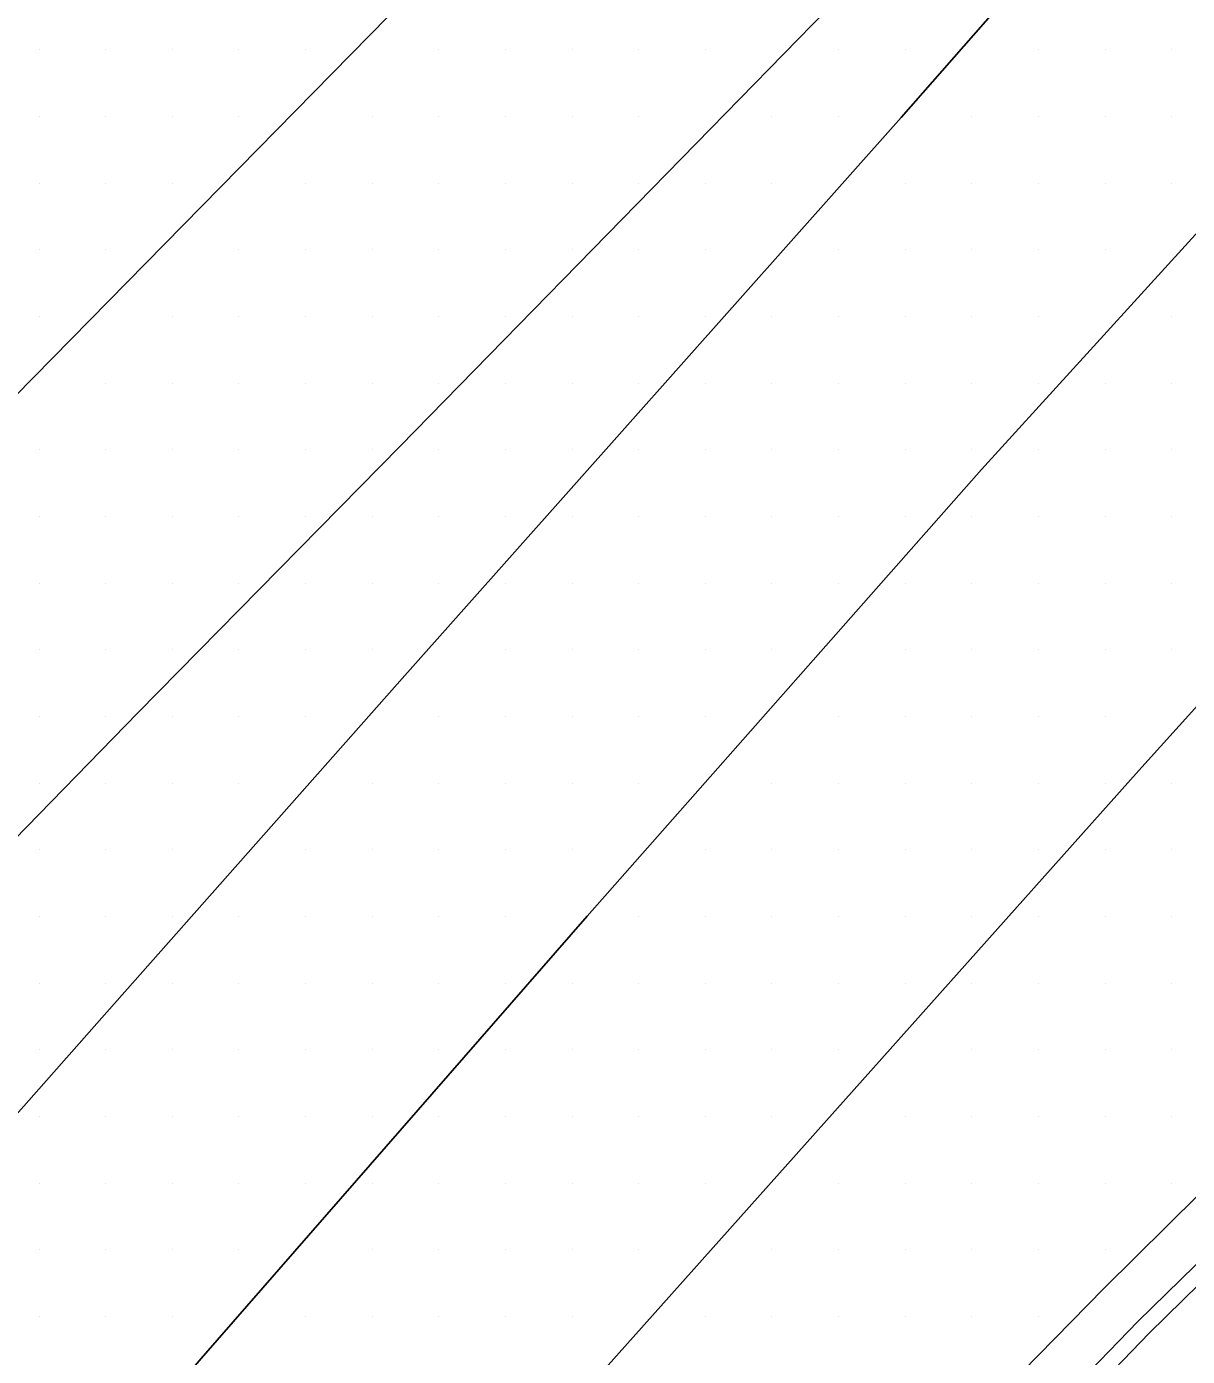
# Model space of a CAD drawing. Extents: x 1762120 to 1766775, y 709485 to 712965.
# Drawn here: x 1766495.78 to 1766539.34, y 710342.25 to 710392.13 of the extents above; entities that cross this region are included whole.
import ezdxf

# ---------------------------------------------------------------- set-up
doc = ezdxf.new("R2010")
doc.units = 0
for name, color, linetype in [('Exist DTM Drainline', 7, 'Continuous'), ('Exist DTM Scan Elevation Point', 7, 'Continuous'), ('Exist Roads Curbs', 7, 'Continuous'), ('Exist Roads EOP', 7, 'Continuous'), ('Exist Roads EOT', 7, 'Continuous')]:
    doc.layers.add(name, color=color, linetype=linetype)

msp = doc.modelspace()

# ---------------------------------------------------------------- linework, layer by layer
at = {"layer": 'Exist DTM Drainline'}
msp.add_lwpolyline([(1766609.74, 710414.172), (1766601.543, 710406.115), (1766590.793, 710395.617), (1766579.979, 710385.196), (1766569.638, 710375.036), (1766558.91, 710364.553), (1766548.211, 710354.039), (1766537.482, 710343.555), (1766527.051, 710332.774), (1766517.751, 710321.869), (1766508.088, 710310.396), (1766498.388, 710298.955), (1766493.769, 710293.496), (1766487.214, 710285.585), (1766485.613, 710282.487), (1766484.762, 710279.961), (1766484.231, 710275.982), (1766484.159, 710274.079), (1766484.737, 710270.115), (1766485.368, 710268.186), (1766487.539, 710264.823), (1766490.203, 710261.807), (1766492.384, 710259.325), (1766493.623, 710257.9)], dxfattribs=at)
at = {"layer": 'Exist DTM Scan Elevation Point'}
for p, q in [((1766496.25, 710391.25), (1766496.25, 710391.25)), ((1766498.75, 710391.25), (1766498.75, 710391.25)), ((1766501.25, 710391.25), (1766501.25, 710391.25)), ((1766503.75, 710391.25), (1766503.75, 710391.25)), ((1766506.25, 710391.25), (1766506.25, 710391.25)), ((1766511.25, 710391.25), (1766511.25, 710391.25)), ((1766513.75, 710391.25), (1766513.75, 710391.25)), ((1766516.25, 710391.25), (1766516.25, 710391.25)), ((1766518.75, 710391.25), (1766518.75, 710391.25)), ((1766521.25, 710391.25), (1766521.25, 710391.25)), ((1766526.25, 710391.25), (1766526.25, 710391.25)), ((1766528.75, 710391.25), (1766528.75, 710391.25)), ((1766533.75, 710391.25), (1766533.75, 710391.25)), ((1766536.25, 710391.25), (1766536.25, 710391.25)), ((1766538.75, 710391.25), (1766538.75, 710391.25)), ((1766496.25, 710388.75), (1766496.25, 710388.75)), ((1766498.75, 710388.75), (1766498.75, 710388.75)), ((1766501.25, 710388.75), (1766501.25, 710388.75)), ((1766503.75, 710388.75), (1766503.75, 710388.75)), ((1766508.75, 710388.75), (1766508.75, 710388.75)), ((1766511.25, 710388.75), (1766511.25, 710388.75)), ((1766513.75, 710388.75), (1766513.75, 710388.75)), ((1766516.25, 710388.75), (1766516.25, 710388.75)), ((1766518.75, 710388.75), (1766518.75, 710388.75)), ((1766523.75, 710388.75), (1766523.75, 710388.75)), ((1766526.25, 710388.75), (1766526.25, 710388.75)), ((1766531.25, 710388.75), (1766531.25, 710388.75)), ((1766533.75, 710388.75), (1766533.75, 710388.75)), ((1766536.25, 710388.75), (1766536.25, 710388.75)), ((1766538.75, 710388.75), (1766538.75, 710388.75)), ((1766496.25, 710386.25), (1766496.25, 710386.25)), ((1766498.75, 710386.25), (1766498.75, 710386.25)), ((1766501.25, 710386.25), (1766501.25, 710386.25)), ((1766506.25, 710386.25), (1766506.25, 710386.25)), ((1766508.75, 710386.25), (1766508.75, 710386.25)), ((1766511.25, 710386.25), (1766511.25, 710386.25)), ((1766513.75, 710386.25), (1766513.75, 710386.25)), ((1766516.25, 710386.25), (1766516.25, 710386.25)), ((1766518.75, 710386.25), (1766518.75, 710386.25)), ((1766521.25, 710386.25), (1766521.25, 710386.25)), ((1766523.75, 710386.25), (1766523.75, 710386.25)), ((1766528.75, 710386.25), (1766528.75, 710386.25)), ((1766531.25, 710386.25), (1766531.25, 710386.25)), ((1766533.75, 710386.25), (1766533.75, 710386.25)), ((1766536.25, 710386.25), (1766536.25, 710386.25)), ((1766538.75, 710386.25), (1766538.75, 710386.25)), ((1766496.25, 710383.75), (1766496.25, 710383.75)), ((1766498.75, 710383.75), (1766498.75, 710383.75)), ((1766503.75, 710383.75), (1766503.75, 710383.75)), ((1766506.25, 710383.75), (1766506.25, 710383.75)), ((1766508.75, 710383.75), (1766508.75, 710383.75)), ((1766511.25, 710383.75), (1766511.25, 710383.75)), ((1766513.75, 710383.75), (1766513.75, 710383.75)), ((1766516.25, 710383.75), (1766516.25, 710383.75)), ((1766518.75, 710383.75), (1766518.75, 710383.75)), ((1766521.25, 710383.75), (1766521.25, 710383.75)), ((1766526.25, 710383.75), (1766526.25, 710383.75)), ((1766528.75, 710383.75), (1766528.75, 710383.75)), ((1766531.25, 710383.75), (1766531.25, 710383.75)), ((1766533.75, 710383.75), (1766533.75, 710383.75)), ((1766536.25, 710383.75), (1766536.25, 710383.75)), ((1766496.25, 710381.25), (1766496.25, 710381.25)), ((1766501.25, 710381.25), (1766501.25, 710381.25)), ((1766503.75, 710381.25), (1766503.75, 710381.25)), ((1766506.25, 710381.25), (1766506.25, 710381.25)), ((1766508.75, 710381.25), (1766508.75, 710381.25)), ((1766511.25, 710381.25), (1766511.25, 710381.25)), ((1766513.75, 710381.25), (1766513.75, 710381.25)), ((1766516.25, 710381.25), (1766516.25, 710381.25)), ((1766518.75, 710381.25), (1766518.75, 710381.25)), ((1766521.25, 710381.25), (1766521.25, 710381.25)), ((1766523.75, 710381.25), (1766523.75, 710381.25)), ((1766526.25, 710381.25), (1766526.25, 710381.25)), ((1766528.75, 710381.25), (1766528.75, 710381.25)), ((1766531.25, 710381.25), (1766531.25, 710381.25)), ((1766533.75, 710381.25), (1766533.75, 710381.25)), ((1766538.75, 710381.25), (1766538.75, 710381.25)), ((1766498.75, 710378.75), (1766498.75, 710378.75)), ((1766501.25, 710378.75), (1766501.25, 710378.75)), ((1766503.75, 710378.75), (1766503.75, 710378.75)), ((1766506.25, 710378.75), (1766506.25, 710378.75)), ((1766508.75, 710378.75), (1766508.75, 710378.75)), ((1766511.25, 710378.75), (1766511.25, 710378.75)), ((1766513.75, 710378.75), (1766513.75, 710378.75)), ((1766516.25, 710378.75), (1766516.25, 710378.75)), ((1766518.75, 710378.75), (1766518.75, 710378.75)), ((1766521.25, 710378.75), (1766521.25, 710378.75)), ((1766523.75, 710378.75), (1766523.75, 710378.75)), ((1766526.25, 710378.75), (1766526.25, 710378.75)), ((1766528.75, 710378.75), (1766528.75, 710378.75)), ((1766531.25, 710378.75), (1766531.25, 710378.75)), ((1766533.75, 710378.75), (1766533.75, 710378.75)), ((1766536.25, 710378.75), (1766536.25, 710378.75)), ((1766538.75, 710378.75), (1766538.75, 710378.75)), ((1766496.25, 710376.25), (1766496.25, 710376.25)), ((1766498.75, 710376.25), (1766498.75, 710376.25)), ((1766501.25, 710376.25), (1766501.25, 710376.25)), ((1766503.75, 710376.25), (1766503.75, 710376.25)), ((1766506.25, 710376.25), (1766506.25, 710376.25)), ((1766508.75, 710376.25), (1766508.75, 710376.25)), ((1766511.25, 710376.25), (1766511.25, 710376.25)), ((1766513.75, 710376.25), (1766513.75, 710376.25)), ((1766516.25, 710376.25), (1766516.25, 710376.25)), ((1766518.75, 710376.25), (1766518.75, 710376.25)), ((1766521.25, 710376.25), (1766521.25, 710376.25)), ((1766523.75, 710376.25), (1766523.75, 710376.25)), ((1766526.25, 710376.25), (1766526.25, 710376.25)), ((1766528.75, 710376.25), (1766528.75, 710376.25)), ((1766531.25, 710376.25), (1766531.25, 710376.25)), ((1766533.75, 710376.25), (1766533.75, 710376.25)), ((1766536.25, 710376.25), (1766536.25, 710376.25)), ((1766538.75, 710376.25), (1766538.75, 710376.25)), ((1766496.25, 710373.75), (1766496.25, 710373.75)), ((1766498.75, 710373.75), (1766498.75, 710373.75)), ((1766501.25, 710373.75), (1766501.25, 710373.75)), ((1766503.75, 710373.75), (1766503.75, 710373.75)), ((1766506.25, 710373.75), (1766506.25, 710373.75)), ((1766508.75, 710373.75), (1766508.75, 710373.75)), ((1766511.25, 710373.75), (1766511.25, 710373.75)), ((1766513.75, 710373.75), (1766513.75, 710373.75)), ((1766516.25, 710373.75), (1766516.25, 710373.75)), ((1766518.75, 710373.75), (1766518.75, 710373.75)), ((1766521.25, 710373.75), (1766521.25, 710373.75)), ((1766523.75, 710373.75), (1766523.75, 710373.75)), ((1766526.25, 710373.75), (1766526.25, 710373.75)), ((1766528.75, 710373.75), (1766528.75, 710373.75)), ((1766531.25, 710373.75), (1766531.25, 710373.75)), ((1766533.75, 710373.75), (1766533.75, 710373.75)), ((1766536.25, 710373.75), (1766536.25, 710373.75)), ((1766538.75, 710373.75), (1766538.75, 710373.75)), ((1766496.25, 710371.25), (1766496.25, 710371.25)), ((1766498.75, 710371.25), (1766498.75, 710371.25)), ((1766501.25, 710371.25), (1766501.25, 710371.25)), ((1766503.75, 710371.25), (1766503.75, 710371.25)), ((1766506.25, 710371.25), (1766506.25, 710371.25)), ((1766508.75, 710371.25), (1766508.75, 710371.25)), ((1766511.25, 710371.25), (1766511.25, 710371.25)), ((1766513.75, 710371.25), (1766513.75, 710371.25)), ((1766516.25, 710371.25), (1766516.25, 710371.25)), ((1766518.75, 710371.25), (1766518.75, 710371.25)), ((1766521.25, 710371.25), (1766521.25, 710371.25)), ((1766523.75, 710371.25), (1766523.75, 710371.25)), ((1766526.25, 710371.25), (1766526.25, 710371.25)), ((1766528.75, 710371.25), (1766528.75, 710371.25)), ((1766531.25, 710371.25), (1766531.25, 710371.25)), ((1766533.75, 710371.25), (1766533.75, 710371.25)), ((1766536.25, 710371.25), (1766536.25, 710371.25)), ((1766538.75, 710371.25), (1766538.75, 710371.25)), ((1766496.25, 710368.75), (1766496.25, 710368.75)), ((1766498.75, 710368.75), (1766498.75, 710368.75)), ((1766501.25, 710368.75), (1766501.25, 710368.75)), ((1766503.75, 710368.75), (1766503.75, 710368.75)), ((1766506.25, 710368.75), (1766506.25, 710368.75)), ((1766508.75, 710368.75), (1766508.75, 710368.75)), ((1766513.75, 710368.75), (1766513.75, 710368.75)), ((1766516.25, 710368.75), (1766516.25, 710368.75)), ((1766518.75, 710368.75), (1766518.75, 710368.75)), ((1766521.25, 710368.75), (1766521.25, 710368.75)), ((1766523.75, 710368.75), (1766523.75, 710368.75)), ((1766528.75, 710368.75), (1766528.75, 710368.75)), ((1766531.25, 710368.75), (1766531.25, 710368.75)), ((1766533.75, 710368.75), (1766533.75, 710368.75)), ((1766536.25, 710368.75), (1766536.25, 710368.75)), ((1766538.75, 710368.75), (1766538.75, 710368.75)), ((1766496.25, 710366.25), (1766496.25, 710366.25)), ((1766498.75, 710366.25), (1766498.75, 710366.25)), ((1766501.25, 710366.25), (1766501.25, 710366.25)), ((1766503.75, 710366.25), (1766503.75, 710366.25)), ((1766506.25, 710366.25), (1766506.25, 710366.25)), ((1766511.25, 710366.25), (1766511.25, 710366.25)), ((1766513.75, 710366.25), (1766513.75, 710366.25)), ((1766516.25, 710366.25), (1766516.25, 710366.25)), ((1766518.75, 710366.25), (1766518.75, 710366.25)), ((1766521.25, 710366.25), (1766521.25, 710366.25)), ((1766526.25, 710366.25), (1766526.25, 710366.25)), ((1766528.75, 710366.25), (1766528.75, 710366.25)), ((1766531.25, 710366.25), (1766531.25, 710366.25)), ((1766533.75, 710366.25), (1766533.75, 710366.25)), ((1766536.25, 710366.25), (1766536.25, 710366.25)), ((1766496.25, 710363.75), (1766496.25, 710363.75)), ((1766498.75, 710363.75), (1766498.75, 710363.75)), ((1766501.25, 710363.75), (1766501.25, 710363.75)), ((1766503.75, 710363.75), (1766503.75, 710363.75)), ((1766508.75, 710363.75), (1766508.75, 710363.75)), ((1766511.25, 710363.75), (1766511.25, 710363.75)), ((1766513.75, 710363.75), (1766513.75, 710363.75)), ((1766516.25, 710363.75), (1766516.25, 710363.75)), ((1766518.75, 710363.75), (1766518.75, 710363.75)), ((1766523.75, 710363.75), (1766523.75, 710363.75)), ((1766526.25, 710363.75), (1766526.25, 710363.75)), ((1766528.75, 710363.75), (1766528.75, 710363.75)), ((1766531.25, 710363.75), (1766531.25, 710363.75)), ((1766533.75, 710363.75), (1766533.75, 710363.75)), ((1766536.25, 710363.75), (1766536.25, 710363.75)), ((1766538.75, 710363.75), (1766538.75, 710363.75)), ((1766496.25, 710361.25), (1766496.25, 710361.25)), ((1766498.75, 710361.25), (1766498.75, 710361.25)), ((1766501.25, 710361.25), (1766501.25, 710361.25)), ((1766506.25, 710361.25), (1766506.25, 710361.25)), ((1766508.75, 710361.25), (1766508.75, 710361.25)), ((1766511.25, 710361.25), (1766511.25, 710361.25)), ((1766513.75, 710361.25), (1766513.75, 710361.25)), ((1766516.25, 710361.25), (1766516.25, 710361.25)), ((1766521.25, 710361.25), (1766521.25, 710361.25)), ((1766523.75, 710361.25), (1766523.75, 710361.25)), ((1766526.25, 710361.25), (1766526.25, 710361.25)), ((1766528.75, 710361.25), (1766528.75, 710361.25)), ((1766531.25, 710361.25), (1766531.25, 710361.25)), ((1766533.75, 710361.25), (1766533.75, 710361.25)), ((1766536.25, 710361.25), (1766536.25, 710361.25)), ((1766538.75, 710361.25), (1766538.75, 710361.25)), ((1766496.25, 710358.75), (1766496.25, 710358.75)), ((1766498.75, 710358.75), (1766498.75, 710358.75)), ((1766501.25, 710358.75), (1766501.25, 710358.75)), ((1766503.75, 710358.75), (1766503.75, 710358.75)), ((1766506.25, 710358.75), (1766506.25, 710358.75)), ((1766508.75, 710358.75), (1766508.75, 710358.75)), ((1766511.25, 710358.75), (1766511.25, 710358.75)), ((1766513.75, 710358.75), (1766513.75, 710358.75)), ((1766518.75, 710358.75), (1766518.75, 710358.75)), ((1766521.25, 710358.75), (1766521.25, 710358.75)), ((1766523.75, 710358.75), (1766523.75, 710358.75)), ((1766526.25, 710358.75), (1766526.25, 710358.75)), ((1766528.75, 710358.75), (1766528.75, 710358.75)), ((1766531.25, 710358.75), (1766531.25, 710358.75)), ((1766533.75, 710358.75), (1766533.75, 710358.75)), ((1766536.25, 710358.75), (1766536.25, 710358.75)), ((1766538.75, 710358.75), (1766538.75, 710358.75)), ((1766496.25, 710356.25), (1766496.25, 710356.25)), ((1766498.75, 710356.25), (1766498.75, 710356.25)), ((1766501.25, 710356.25), (1766501.25, 710356.25)), ((1766503.75, 710356.25), (1766503.75, 710356.25)), ((1766506.25, 710356.25), (1766506.25, 710356.25)), ((1766508.75, 710356.25), (1766508.75, 710356.25)), ((1766511.25, 710356.25), (1766511.25, 710356.25)), ((1766513.75, 710356.25), (1766513.75, 710356.25)), ((1766516.25, 710356.25), (1766516.25, 710356.25)), ((1766518.75, 710356.25), (1766518.75, 710356.25)), ((1766521.25, 710356.25), (1766521.25, 710356.25)), ((1766523.75, 710356.25), (1766523.75, 710356.25)), ((1766526.25, 710356.25), (1766526.25, 710356.25)), ((1766528.75, 710356.25), (1766528.75, 710356.25)), ((1766531.25, 710356.25), (1766531.25, 710356.25)), ((1766533.75, 710356.25), (1766533.75, 710356.25)), ((1766536.25, 710356.25), (1766536.25, 710356.25)), ((1766538.75, 710356.25), (1766538.75, 710356.25)), ((1766496.25, 710353.75), (1766496.25, 710353.75)), ((1766498.75, 710353.75), (1766498.75, 710353.75)), ((1766501.25, 710353.75), (1766501.25, 710353.75)), ((1766503.75, 710353.75), (1766503.75, 710353.75)), ((1766506.25, 710353.75), (1766506.25, 710353.75)), ((1766508.75, 710353.75), (1766508.75, 710353.75)), ((1766511.25, 710353.75), (1766511.25, 710353.75)), ((1766513.75, 710353.75), (1766513.75, 710353.75)), ((1766516.25, 710353.75), (1766516.25, 710353.75)), ((1766518.75, 710353.75), (1766518.75, 710353.75)), ((1766521.25, 710353.75), (1766521.25, 710353.75)), ((1766523.75, 710353.75), (1766523.75, 710353.75)), ((1766526.25, 710353.75), (1766526.25, 710353.75)), ((1766531.25, 710353.75), (1766531.25, 710353.75)), ((1766533.75, 710353.75), (1766533.75, 710353.75)), ((1766536.25, 710353.75), (1766536.25, 710353.75)), ((1766538.75, 710353.75), (1766538.75, 710353.75)), ((1766496.25, 710351.25), (1766496.25, 710351.25)), ((1766498.75, 710351.25), (1766498.75, 710351.25)), ((1766501.25, 710351.25), (1766501.25, 710351.25)), ((1766503.75, 710351.25), (1766503.75, 710351.25)), ((1766506.25, 710351.25), (1766506.25, 710351.25)), ((1766508.75, 710351.25), (1766508.75, 710351.25)), ((1766511.25, 710351.25), (1766511.25, 710351.25)), ((1766513.75, 710351.25), (1766513.75, 710351.25)), ((1766516.25, 710351.25), (1766516.25, 710351.25)), ((1766518.75, 710351.25), (1766518.75, 710351.25)), ((1766521.25, 710351.25), (1766521.25, 710351.25)), ((1766523.75, 710351.25), (1766523.75, 710351.25)), ((1766528.75, 710351.25), (1766528.75, 710351.25)), ((1766531.25, 710351.25), (1766531.25, 710351.25)), ((1766533.75, 710351.25), (1766533.75, 710351.25)), ((1766536.25, 710351.25), (1766536.25, 710351.25)), ((1766538.75, 710351.25), (1766538.75, 710351.25)), ((1766496.25, 710348.75), (1766496.25, 710348.75)), ((1766498.75, 710348.75), (1766498.75, 710348.75)), ((1766501.25, 710348.75), (1766501.25, 710348.75)), ((1766503.75, 710348.75), (1766503.75, 710348.75)), ((1766506.25, 710348.75), (1766506.25, 710348.75)), ((1766508.75, 710348.75), (1766508.75, 710348.75)), ((1766511.25, 710348.75), (1766511.25, 710348.75)), ((1766513.75, 710348.75), (1766513.75, 710348.75)), ((1766516.25, 710348.75), (1766516.25, 710348.75)), ((1766518.75, 710348.75), (1766518.75, 710348.75)), ((1766521.25, 710348.75), (1766521.25, 710348.75)), ((1766526.25, 710348.75), (1766526.25, 710348.75)), ((1766528.75, 710348.75), (1766528.75, 710348.75)), ((1766531.25, 710348.75), (1766531.25, 710348.75)), ((1766533.75, 710348.75), (1766533.75, 710348.75)), ((1766536.25, 710348.75), (1766536.25, 710348.75)), ((1766538.75, 710348.75), (1766538.75, 710348.75)), ((1766496.25, 710346.25), (1766496.25, 710346.25)), ((1766498.75, 710346.25), (1766498.75, 710346.25)), ((1766501.25, 710346.25), (1766501.25, 710346.25)), ((1766503.75, 710346.25), (1766503.75, 710346.25)), ((1766508.75, 710346.25), (1766508.75, 710346.25)), ((1766511.25, 710346.25), (1766511.25, 710346.25)), ((1766513.75, 710346.25), (1766513.75, 710346.25)), ((1766516.25, 710346.25), (1766516.25, 710346.25)), ((1766518.75, 710346.25), (1766518.75, 710346.25)), ((1766523.75, 710346.25), (1766523.75, 710346.25)), ((1766526.25, 710346.25), (1766526.25, 710346.25)), ((1766528.75, 710346.25), (1766528.75, 710346.25)), ((1766531.25, 710346.25), (1766531.25, 710346.25)), ((1766533.75, 710346.25), (1766533.75, 710346.25)), ((1766536.25, 710346.25), (1766536.25, 710346.25)), ((1766496.25, 710343.75), (1766496.25, 710343.75)), ((1766498.75, 710343.75), (1766498.75, 710343.75)), ((1766501.25, 710343.75), (1766501.25, 710343.75)), ((1766506.25, 710343.75), (1766506.25, 710343.75)), ((1766508.75, 710343.75), (1766508.75, 710343.75)), ((1766511.25, 710343.75), (1766511.25, 710343.75)), ((1766513.75, 710343.75), (1766513.75, 710343.75)), ((1766516.25, 710343.75), (1766516.25, 710343.75)), ((1766521.25, 710343.75), (1766521.25, 710343.75)), ((1766523.75, 710343.75), (1766523.75, 710343.75)), ((1766526.25, 710343.75), (1766526.25, 710343.75)), ((1766528.75, 710343.75), (1766528.75, 710343.75)), ((1766531.25, 710343.75), (1766531.25, 710343.75)), ((1766533.75, 710343.75), (1766533.75, 710343.75))]:
    msp.add_line(p, q, dxfattribs=at)
at = {"layer": 'Exist Roads Curbs'}
msp.add_lwpolyline([(1766610.252, 710413.65), (1766602.008, 710405.567), (1766591.215, 710395.12), (1766580.412, 710384.685), (1766570.109, 710374.559), (1766559.343, 710364.113), (1766548.621, 710353.623), (1766537.912, 710343.118), (1766527.495, 710332.324), (1766518.205, 710321.486), (1766508.523, 710310.029), (1766498.838, 710298.576), (1766494.264, 710293.08), (1766487.86, 710285.427), (1766486.297, 710282.322), (1766485.409, 710279.808), (1766484.916, 710275.825), (1766484.849, 710274.216), (1766485.408, 710270.249), (1766485.926, 710268.582), (1766488.027, 710265.169), (1766490.656, 710262.128), (1766492.852, 710259.75), (1766494.027, 710258.397)], dxfattribs=at)
at = {"layer": 'Exist Roads EOP'}
msp.add_lwpolyline([(1766608.38, 710415.556), (1766600.3, 710407.55), (1766589.55, 710397.053), (1766578.747, 710386.617), (1766568.341, 710376.33), (1766557.548, 710365.911), (1766546.891, 710355.357), (1766536.219, 710344.816), (1766525.717, 710334.106), (1766516.294, 710323.071), (1766506.649, 710311.584), (1766496.981, 710300.115), (1766492.386, 710294.638), (1766485.153, 710286.037), (1766483.525, 710282.949), (1766482.814, 710280.392), (1766482.358, 710276.398), (1766482.278, 710273.705), (1766482.892, 710269.749), (1766483.746, 710267.041), (1766485.843, 710263.625), (1766488.401, 710260.535), (1766490.803, 710257.85), (1766492.218, 710256.221)], dxfattribs=at)
at = {"layer": 'Exist Roads EOT'}
for points in [[(1766568.038, 710453.157), (1766552.284, 710436.657), (1766544.436, 710428.539), (1766523.993, 710407.43), (1766517.056, 710400.359), (1766496.048, 710378.976), (1766488.854, 710371.674), (1766467.483, 710350.19), (1766460.671, 710343.374), (1766439.9, 710322.158), (1766432.427, 710314.426), (1766413.234, 710294.026), (1766405.574, 710285.856), (1766384.917, 710263.157), (1766378.895, 710256.578), (1766360.074, 710235.592), (1766353.217, 710227.855), (1766333.846, 710206.079), (1766327.052, 710198.498)], [(1766328.771, 710163.909), (1766348.094, 710185.551), (1766360.365, 710199.288), (1766377.959, 710218.998), (1766390.716, 710233.181), (1766408.913, 710253.56), (1766420.835, 710266.937), (1766438.779, 710287.123), (1766450.183, 710300.101), (1766468.535, 710320.959), (1766481.299, 710335.379), (1766498.795, 710355.159), (1766509.974, 710367.788), (1766528.601, 710388.714), (1766539.272, 710400.875), (1766557.161, 710421.038), (1766568.257, 710433.55), (1766576.594, 710442.982), (1766577.562, 710444.064)], [(1766574.003, 710442.14), (1766571.722, 710439.952), (1766562.177, 710430.125), (1766551.627, 710419.279), (1766541.487, 710408.96), (1766530.733, 710397.801), (1766520.912, 710387.738), (1766509.801, 710376.389), (1766499.969, 710366.403), (1766485.078, 710351.14), (1766474.403, 710340.397), (1766463.973, 710329.687), (1766453.174, 710318.6), (1766443.19, 710308.148), (1766432.724, 710297.247), (1766422.501, 710286.473), (1766411.363, 710274.368), (1766406.112, 710268.745), (1766384.939, 710245.449), (1766363.374, 710221.324), (1766346.777, 710202.812), (1766331.946, 710186.304), (1766317.645, 710170.319)], [(1766342.469, 710155.808), (1766356.763, 710171.899), (1766368.836, 710185.597), (1766386.119, 710205.478), (1766405.359, 710227.793), (1766415.496, 710239.8), (1766431.951, 710259.338), (1766443.928, 710273.641), (1766459.06, 710291.589), (1766473.126, 710308.054), (1766487.413, 710324.752), (1766502.326, 710342.175), (1766516.821, 710358.759), (1766531.613, 710375.513), (1766545.374, 710390.623), (1766561.498, 710408.18), (1766574.006, 710421.808), (1766586.688, 710435.891)], [(1766355.243, 710151.526), (1766361.901, 710158.934), (1766382.645, 710182.248), (1766388.45, 710188.91), (1766408.457, 710212.206), (1766414.198, 710218.958), (1766434.553, 710243.279), (1766439.875, 710249.612), (1766460.12, 710273.919), (1766465.426, 710280.342), (1766485.958, 710304.932), (1766491.33, 710311.36), (1766512.706, 710336.193), (1766517.189, 710341.464), (1766537.522, 710364.224), (1766543.217, 710370.535), (1766563.907, 710393.083), (1766569.751, 710399.415), (1766595.811, 710427.392)]]:
    msp.add_lwpolyline(points, dxfattribs=at)

doc.saveas('drawing.dxf')
